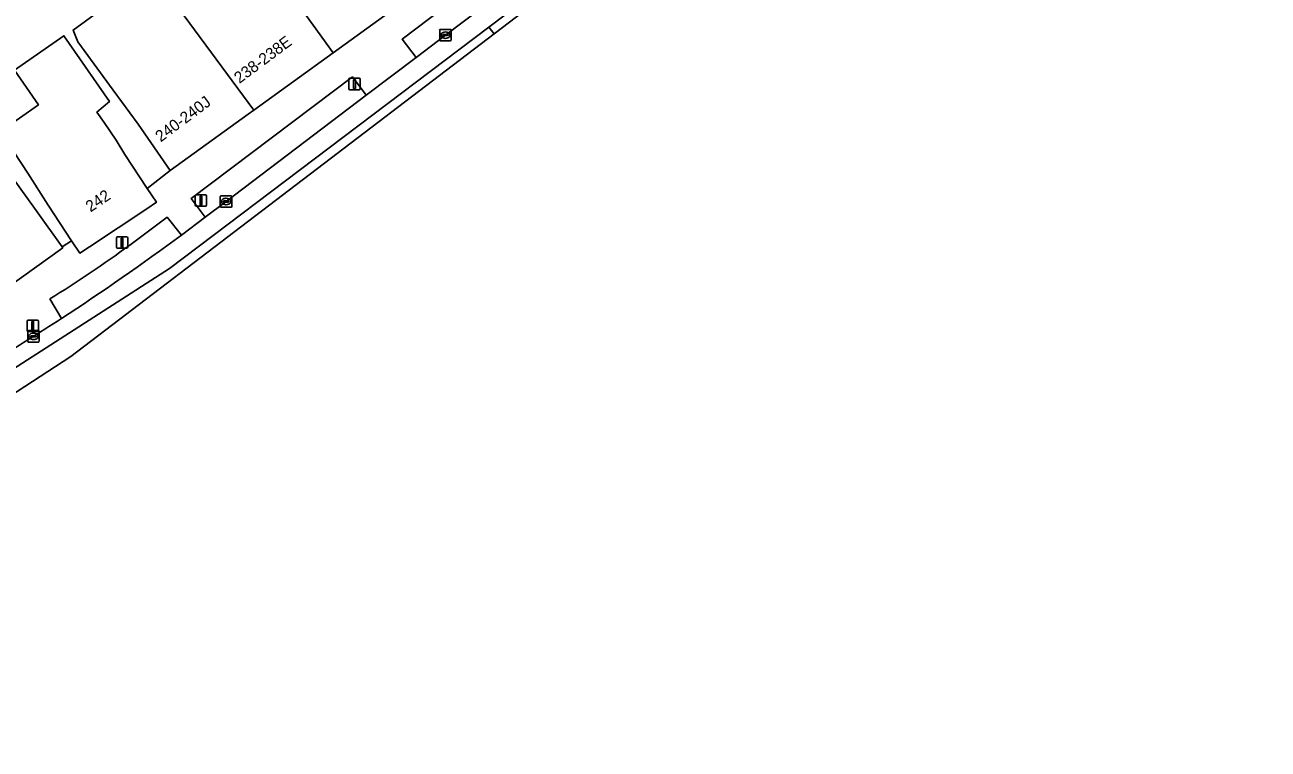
# Model space of a CAD drawing. Extents: x 159262 to 160143, y 383399 to 384319.
# Drawn here: x 159449.9 to 159558.2, y 383419.1 to 383482.2 of the extents above; entities that cross this region are included whole.
import ezdxf

# ---------------------------------------------------------------- set-up
doc = ezdxf.new("R2010")
doc.units = 0
for name, color, linetype in [('IMGEO_Erf', 7, 'Continuous'), ('IMGEO_Groenvoorziening', 7, 'Continuous'), ('IMGEO_Kolk', 7, 'Continuous'), ('IMGEO_Lichtmast', 7, 'Continuous'), ('IMGEO_Pand', 7, 'Continuous'), ('IMGEO_Pand_nummerreeks', 7, 'Continuous'), ('IMGEO_Rijbaan_lokaal_gesloten', 7, 'Continuous'), ('IMGEO_Rijbaan_lokaal_open', 7, 'Continuous'), ('IMGEO_Rijbaan_regionaal_open', 7, 'Continuous'), ('IMGEO_Voetpad_open', 7, 'Continuous')]:
    doc.layers.add(name, color=color, linetype=linetype)

msp = doc.modelspace()

# ---------------------------------------------------------------- linework, layer by layer
at = {"layer": 'IMGEO_Erf'}
for points in [[(159471.87, 383486.48), (159476.72, 383479.74), (159496.81, 383494.3)], [(159448.01, 383469.94), (159450.83, 383466.01), (159453.1, 383462.86), (159453.93, 383463.38), (159451.88, 383466.47), (159450.1, 383469.25), (159447.74, 383472.89), (159451.03, 383475.22), (159448.95, 383478.23), (159453.26, 383481.23), (159457.22, 383475.5), (159456.13, 383474.58), (159456.76, 383473.67), (159457.8, 383472.13), (159458.56, 383470.9), (159460.52, 383467.93), (159462.52, 383469.49), (159459.72, 383473.52), (159457.54, 383476.49), (159454.46, 383480.69), (159454.06, 383481.72), (159460.94, 383486.78)]]:
    msp.add_lwpolyline(points, dxfattribs=at)
at = {"layer": 'IMGEO_Groenvoorziening'}
for points in [[(159495.5, 383488.11), (159494.29, 383489.71), (159482.72, 383480.93), (159483.95, 383479.35), (159486.5, 383481.28)], [(159479.6, 383476.06), (159478.39, 383477.64), (159464.34, 383467.05), (159465.57, 383465.42), (159467.39, 383466.8)]]:
    msp.add_lwpolyline(points, close=True, dxfattribs=at)
for points in [[(159463.51, 383463.86), (159462.25, 383465.43), (159458.99, 383463)], [(159452.03, 383458.31), (159453.06, 383456.6)]]:
    msp.add_lwpolyline(points, dxfattribs=at)
for centre, radius, start, end in [((159396.44, 383548.38), 105.84, 301.6776, 306.2248), ((159323.18, 383654.44), 236.66, 303.2838, 306.3645)]:
    msp.add_arc(centre, radius, start, end, dxfattribs=at)
at = {"layer": 'IMGEO_Kolk'}
for p, q in [((159486, 383480.86), (159486, 383481.71)), ((159486.07, 383481.78), (159486.93, 383481.78)), ((159486.49, 383481.56), (159486.51, 383481.56)), ((159487, 383481.71), (159487, 383480.86)), ((159486.93, 383480.78), (159486.07, 383480.78)), ((159486.26, 383481.28), (159486.26, 383481.29)), ((159486.3, 383481.33), (159486.7, 383481.33)), ((159486.69, 383481.24), (159486.3, 383481.24)), ((159486.51, 383481), (159486.48, 383481)), ((159486.74, 383481.29), (159486.74, 383481.28)), ((159466.96, 383467.3), (159467.81, 383467.3)), ((159466.88, 383466.37), (159466.88, 383467.22)), ((159467.81, 383466.3), (159466.96, 383466.3)), ((159467.14, 383466.79), (159467.14, 383466.8)), ((159467.58, 383466.75), (159467.18, 383466.75)), ((159467.19, 383466.84), (159467.58, 383466.84)), ((159467.37, 383467.08), (159467.4, 383467.08)), ((159467.39, 383466.52), (159467.37, 383466.52)), ((159467.63, 383466.8), (159467.63, 383466.79)), ((159467.89, 383467.22), (159467.89, 383466.37)), ((159450.1, 383454.62), (159450.1, 383455.48)), ((159450.17, 383455.55), (159451.02, 383455.55)), ((159451.1, 383455.48), (159451.1, 383454.62)), ((159451.02, 383454.55), (159450.17, 383454.55)), ((159450.36, 383455.04), (159450.36, 383455.06)), ((159450.4, 383455.09), (159450.8, 383455.09)), ((159450.79, 383455.01), (159450.4, 383455.01)), ((159450.61, 383454.77), (159450.58, 383454.77)), ((159450.59, 383455.33), (159450.61, 383455.33)), ((159450.84, 383455.06), (159450.84, 383455.04))]:
    msp.add_line(p, q, dxfattribs=at)
for points in [[(159486, 383480.86), (159486, 383481.71)], [(159486.07, 383481.78), (159486.93, 383481.78)], [(159487, 383481.71), (159487, 383480.86)], [(159486.93, 383480.78), (159486.07, 383480.78)], [(159466.96, 383467.3), (159467.81, 383467.3)], [(159466.88, 383466.37), (159466.88, 383467.22)], [(159467.81, 383466.3), (159466.96, 383466.3)], [(159467.89, 383467.22), (159467.89, 383466.37)], [(159450.1, 383454.62), (159450.1, 383455.48)], [(159450.17, 383455.55), (159451.02, 383455.55)], [(159451.1, 383455.48), (159451.1, 383454.62)], [(159451.02, 383454.55), (159450.17, 383454.55)]]:
    msp.add_lwpolyline(points, dxfattribs=at)
for centre, radius, start, end in [((159486.07, 383481.71), 0.0765, 91.552, 178.448), ((159486.07, 383481.71), 0.0765, 91.552, 178.448), ((159486.92, 383481.71), 0.0765, 1.552, 88.448), ((159486.92, 383481.71), 0.0765, 1.552, 88.448), ((159486.07, 383480.86), 0.0765, 181.552, 268.448), ((159486.07, 383480.86), 0.0765, 181.552, 268.448), ((159486.3, 383481.29), 0.0403, 85.8775, 175.7526), ((159486.29, 383481.28), 0.0366, 178.938, 274.7102), ((159486.7, 383481.28), 0.043, 264.8664, 352.4533), ((159486.7, 383481.29), 0.0386, 1.7309, 96.639), ((159486.92, 383480.86), 0.0765, 271.552, 358.448), ((159486.92, 383480.86), 0.0765, 271.552, 358.448), ((159466.96, 383467.22), 0.0765, 91.552, 178.448), ((159466.96, 383467.22), 0.0765, 91.552, 178.448), ((159467.81, 383467.22), 0.0765, 1.552, 88.448), ((159467.81, 383467.22), 0.0765, 1.552, 88.448), ((159466.96, 383466.37), 0.0765, 181.552, 268.448), ((159466.96, 383466.37), 0.0765, 181.552, 268.448), ((159467.18, 383466.8), 0.0403, 85.8775, 175.7526), ((159467.18, 383466.79), 0.0366, 178.938, 274.7102), ((159467.59, 383466.8), 0.0386, 1.7309, 96.639), ((159467.58, 383466.8), 0.043, 264.8664, 352.4533), ((159467.81, 383466.37), 0.0765, 271.552, 358.448), ((159467.81, 383466.37), 0.0765, 271.552, 358.448), ((159450.17, 383455.47), 0.0765, 91.552, 178.448), ((159450.17, 383455.47), 0.0765, 91.552, 178.448), ((159451.02, 383455.47), 0.0765, 1.552, 88.448), ((159451.02, 383455.47), 0.0765, 1.552, 88.448), ((159450.17, 383454.62), 0.0765, 181.552, 268.448), ((159450.17, 383454.62), 0.0765, 181.552, 268.448), ((159450.4, 383455.05), 0.0403, 85.8775, 175.7526), ((159450.39, 383455.04), 0.0366, 178.938, 274.7102), ((159450.8, 383455.05), 0.043, 264.8664, 352.4533), ((159450.8, 383455.05), 0.0386, 1.7309, 96.639), ((159451.02, 383454.62), 0.0765, 271.552, 358.448), ((159451.02, 383454.62), 0.0765, 271.552, 358.448)]:
    msp.add_arc(centre, radius, start, end, dxfattribs=at)
for centre, major_axis, ratio, start_param, end_param in [((159486.49, 383481.28), (-0.387, 0.002), 0.722429, 4.712389, 7.853982), ((159486.51, 383481.28), (-0.39, 0.002), 0.717154, 1.570796, 4.712389), ((159467.37, 383466.8), (-0.387, 0.002), 0.722429, 4.712389, 7.853982), ((159467.4, 383466.8), (-0.39, 0.002), 0.717154, 1.570796, 4.712389), ((159450.58, 383455.05), (-0.387, 0.002), 0.722429, 4.712389, 7.853982), ((159450.61, 383455.05), (-0.39, 0.002), 0.717154, 1.570796, 4.712389)]:
    msp.add_ellipse(centre, major_axis=major_axis, ratio=ratio, start_param=start_param, end_param=end_param, dxfattribs=at)
at = {"layer": 'IMGEO_Lichtmast'}
for p, q in [((159478.08, 383476.63), (159478.08, 383477.43)), ((159478.08, 383477.43), (159478.08, 383476.63)), ((159478.18, 383477.53), (159478.97, 383477.53)), ((159478.97, 383477.53), (159478.18, 383477.53)), ((159479.07, 383477.43), (159479.07, 383476.63)), ((159479.07, 383476.63), (159479.07, 383477.43)), ((159478.97, 383476.53), (159478.18, 383476.53)), ((159478.18, 383476.53), (159478.97, 383476.53)), ((159464.8, 383467.38), (159465.59, 383467.38)), ((159465.59, 383467.38), (159464.8, 383467.38)), ((159464.7, 383466.48), (159464.7, 383467.28)), ((159464.7, 383467.28), (159464.7, 383466.48)), ((159465.59, 383466.38), (159464.8, 383466.38)), ((159464.8, 383466.38), (159465.59, 383466.38)), ((159465.69, 383467.28), (159465.69, 383466.48)), ((159465.69, 383466.48), (159465.69, 383467.28)), ((159457.83, 383462.82), (159457.83, 383463.62)), ((159457.83, 383463.62), (159457.83, 383462.82)), ((159457.93, 383463.72), (159458.72, 383463.72)), ((159458.72, 383463.72), (159457.93, 383463.72)), ((159458.82, 383463.62), (159458.82, 383462.82)), ((159458.82, 383462.82), (159458.82, 383463.62)), ((159458.72, 383462.72), (159457.93, 383462.72)), ((159457.93, 383462.72), (159458.72, 383462.72)), ((159450.15, 383456.47), (159450.94, 383456.47)), ((159450.94, 383456.47), (159450.15, 383456.47)), ((159450.05, 383455.57), (159450.05, 383456.37)), ((159450.05, 383456.37), (159450.05, 383455.57)), ((159450.94, 383455.47), (159450.15, 383455.47)), ((159450.15, 383455.47), (159450.94, 383455.47)), ((159451.04, 383456.37), (159451.04, 383455.57)), ((159451.04, 383455.57), (159451.04, 383456.37))]:
    msp.add_line(p, q, dxfattribs=at)
for points in [[(159478.5, 383477.4), (159478.65, 383477.4), (159478.65, 383476.65), (159478.5, 383476.65), (159478.5, 383477.4)], [(159465.12, 383467.25), (159465.27, 383467.25), (159465.27, 383466.5), (159465.12, 383466.5), (159465.12, 383467.25)], [(159458.25, 383463.59), (159458.4, 383463.59), (159458.4, 383462.84), (159458.25, 383462.84), (159458.25, 383463.59)], [(159450.47, 383456.35), (159450.62, 383456.35), (159450.62, 383455.6), (159450.47, 383455.6), (159450.47, 383456.35)]]:
    msp.add_lwpolyline(points, dxfattribs=at)
for centre, start, end in [((159478.18, 383477.43), 90, 180), ((159478.18, 383477.43), 90, 180), ((159478.97, 383477.43), 0, 90), ((159478.97, 383477.43), 360, 90), ((159478.18, 383476.63), 180, 270), ((159478.18, 383476.63), 180, 270), ((159478.97, 383476.63), 270, 0), ((159478.97, 383476.63), 270, 0), ((159464.8, 383467.28), 90, 180), ((159464.8, 383467.28), 90, 180), ((159465.59, 383467.28), 0, 90), ((159465.59, 383467.28), 360, 90), ((159464.8, 383466.48), 180, 270), ((159464.8, 383466.48), 180, 270), ((159465.59, 383466.48), 270, 0), ((159465.59, 383466.48), 270, 0), ((159457.93, 383463.62), 90, 180), ((159457.93, 383463.62), 90, 180), ((159458.72, 383463.62), 0, 90), ((159458.72, 383463.62), 360, 90), ((159457.93, 383462.82), 180, 270), ((159457.93, 383462.82), 180, 270), ((159458.72, 383462.82), 270, 0), ((159458.72, 383462.82), 270, 0), ((159450.15, 383456.37), 90, 180), ((159450.15, 383456.37), 90, 180), ((159450.94, 383456.37), 0, 90), ((159450.94, 383456.37), 360, 90), ((159450.15, 383455.57), 180, 270), ((159450.15, 383455.57), 180, 270), ((159450.94, 383455.57), 270, 0), ((159450.94, 383455.57), 270, 0)]:
    msp.add_arc(centre, 0.1, start, end, dxfattribs=at)
at = {"layer": 'IMGEO_Pand'}
for points in [[(159471.87, 383486.48), (159467.89, 383491.89), (159460.94, 383486.78), (159469.79, 383474.74), (159476.72, 383479.74)], [(159460.94, 383486.78), (159454.06, 383481.72), (159454.46, 383480.69), (159457.54, 383476.49), (159459.72, 383473.52), (159462.52, 383469.49), (159469.31, 383474.4), (159469.79, 383474.74)], [(159457.8, 383472.13), (159456.76, 383473.67), (159456.13, 383474.58), (159457.22, 383475.5), (159453.26, 383481.23), (159448.95, 383478.23), (159451.03, 383475.22), (159447.74, 383472.89), (159450.1, 383469.25), (159451.88, 383466.47), (159453.93, 383463.38), (159454.64, 383462.3), (159455.49, 383462.86), (159460.48, 383466.17), (159461.32, 383466.73), (159460.52, 383467.93), (159458.56, 383470.9)], [(159450.83, 383466.01), (159448.01, 383469.94), (159445.56, 383468.21), (159444.12, 383470.4), (159445.55, 383471.41), (159442.57, 383475.61), (159441.47, 383474.83), (159439.44, 383477.68), (159436.67, 383475.71), (159438.06, 383473.75), (159440.09, 383470.84), (159448.44, 383459.36), (159453.16, 383462.77), (159453.1, 383462.86)]]:
    msp.add_lwpolyline(points, close=True, dxfattribs=at)
at = {"layer": 'IMGEO_Rijbaan_lokaal_gesloten'}
for points in [[(159441.76, 383447.67), (159462.47, 383460.97), (159490.28, 383481.99), (159505.71, 383493.66), (159520.38, 383504.83), (159523.23, 383507.08), (159523.45, 383507.26), (159536.44, 383518.15), (159538.5, 383519.83), (159542.03, 383522.49), (159556.31, 383532.08), (159558.18, 383533.32), (159557.17, 383534.78), (159555.7, 383533.77), (159540.95, 383523.89), (159539.82, 383523.09)], [(159526.72, 383512.11), (159525.1, 383510.8), (159520.72, 383507.35), (159514.62, 383502.61), (159513.98, 383502.12), (159513.23, 383501.58), (159506.05, 383496.1), (159505.05, 383495.35), (159504.64, 383495.01), (159504.6, 383494.99), (159499.49, 383491.16), (159495.5, 383488.11), (159486.5, 383481.28), (159483.95, 383479.35), (159479.6, 383476.06), (159467.39, 383466.8), (159465.57, 383465.42), (159463.51, 383463.86)]]:
    msp.add_lwpolyline(points, dxfattribs=at)
for centre, radius, start, end in [((159323.18, 383654.44), 236.66, 303.2838, 306.3645), ((159107.29, 384003.31), 646.87, 301.69562, 302.31166)]:
    msp.add_arc(centre, radius, start, end, dxfattribs=at)
at = {"layer": 'IMGEO_Rijbaan_lokaal_open'}
msp.add_lwpolyline([(159490.73, 383481.41), (159506.12, 383493.14), (159505.71, 383493.66), (159490.28, 383481.99), (159490.73, 383481.41)], dxfattribs=at)
at = {"layer": 'IMGEO_Rijbaan_regionaal_open'}
msp.add_lwpolyline([(159401.31, 383419.1), (159430.52, 383438.11), (159440.38, 383444.53), (159453.87, 383453.31), (159490.73, 383481.41), (159490.28, 383481.99), (159462.47, 383460.97), (159441.76, 383447.67), (159418.46, 383435.55)], dxfattribs=at)
at = {"layer": 'IMGEO_Voetpad_open'}
for points in [[(159512.97, 383508.99), (159509.74, 383505.22), (159507.82, 383503.11), (159502.71, 383498.59), (159502.65, 383498.55), (159501.7, 383497.84), (159496.81, 383494.3), (159476.72, 383479.74), (159469.79, 383474.74), (159469.31, 383474.4), (159462.52, 383469.49), (159460.52, 383467.93), (159461.32, 383466.73), (159460.48, 383466.17), (159455.49, 383462.86), (159454.64, 383462.3), (159453.93, 383463.38), (159453.1, 383462.86), (159453.16, 383462.77), (159448.44, 383459.36), (159443.21, 383455.59), (159437.74, 383451.64), (159432.56, 383448.25)], [(159458.99, 383463), (159462.25, 383465.43), (159463.51, 383463.86), (159465.57, 383465.42), (159464.34, 383467.05), (159478.39, 383477.64), (159479.6, 383476.06), (159483.95, 383479.35), (159482.72, 383480.93), (159494.29, 383489.71)], [(159453.06, 383456.6), (159452.03, 383458.31)]]:
    msp.add_lwpolyline(points, dxfattribs=at)
for centre, radius, start, end in [((159396.44, 383548.38), 105.84, 301.6776, 306.2248), ((159107.29, 384003.31), 646.87, 301.69562, 302.31166)]:
    msp.add_arc(centre, radius, start, end, dxfattribs=at)

# ---------------------------------------------------------------- texts
at = {"layer": 'IMGEO_Pand_nummerreeks'}
for s, rotation, p in [('238-238E', 36.7552, (159468.55, 383477.03)), ('240-240J', 36.7151, (159461.69, 383471.93)), ('242', 33.9019, (159455.57, 383465.83))]:
    msp.add_text(s, height=1, rotation=rotation, dxfattribs=at).set_placement(p)

doc.saveas('drawing.dxf')
